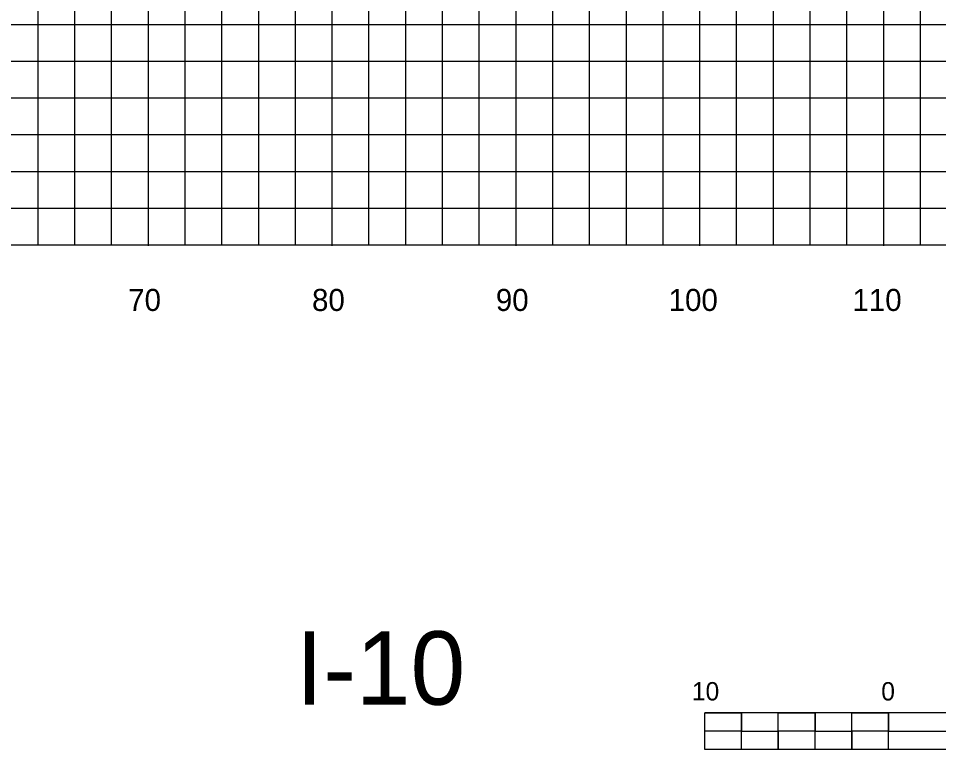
# Model space of a CAD drawing. Extents: x 2193008 to 2198143, y 1236112 to 1237864.
# Drawn here: x 2195451.7 to 2195501.8, y 1237135.6 to 1237175.4 of the extents above; entities that cross this region are included whole.
import ezdxf

# ---------------------------------------------------------------- set-up
doc = ezdxf.new("R2010")
doc.units = 0
for name, color, linetype in [('60', 7, 'Continuous'), ('Level 1', 7, 'Continuous'), ('Level 33', 7, 'Continuous'), ('LIMT-CSLINE', 7, 'Continuous'), ('M-ROADS', 7, 'Continuous')]:
    doc.layers.add(name, color=color, linetype=linetype)

msp = doc.modelspace()

# ---------------------------------------------------------------- linework, layer by layer
at = {"layer": '60'}
for p, q in [((2195388.783, 1237163.106), (2195518.783, 1237163.106)), ((2195458.783, 1237163.046), (2195458.783, 1237163.106)), ((2195468.783, 1237163.046), (2195468.783, 1237163.106)), ((2195478.783, 1237163.046), (2195478.783, 1237163.106)), ((2195488.783, 1237163.046), (2195488.783, 1237163.106)), ((2195498.783, 1237163.046), (2195498.783, 1237163.106))]:
    msp.add_line(p, q, dxfattribs=at)
at = {"layer": 'Level 1'}
for p, q in [((2195519.051, 1237137.63), (2195489.051, 1237137.63)), ((2195489.051, 1237135.63), (2195489.051, 1237137.63)), ((2195491.051, 1237136.63), (2195491.051, 1237137.63)), ((2195495.051, 1237136.63), (2195495.051, 1237137.63)), ((2195499.051, 1237136.63), (2195499.051, 1237137.63)), ((2195499.051, 1237135.63), (2195499.051, 1237137.63)), ((2195491.051, 1237136.63), (2195489.051, 1237136.63)), ((2195493.051, 1237135.63), (2195493.051, 1237136.63)), ((2195495.051, 1237136.63), (2195493.051, 1237136.63)), ((2195497.051, 1237135.63), (2195497.051, 1237136.63)), ((2195499.051, 1237136.63), (2195497.051, 1237136.63)), ((2195519.051, 1237135.63), (2195489.051, 1237135.63)), ((2195493.051, 1237135.63), (2195491.051, 1237135.63)), ((2195497.051, 1237135.63), (2195495.051, 1237135.63)), ((2195504.051, 1237135.63), (2195499.051, 1237135.63))]:
    msp.add_line(p, q, dxfattribs=at)
for points in [[(2195489.051, 1237137.63), (2195491.051, 1237137.63), (2195491.051, 1237136.63), (2195489.051, 1237136.63)], [(2195493.051, 1237137.63), (2195495.051, 1237137.63), (2195495.051, 1237136.63), (2195493.051, 1237136.63)], [(2195497.051, 1237137.63), (2195499.051, 1237137.63), (2195499.051, 1237136.63), (2195497.051, 1237136.63)], [(2195491.051, 1237136.63), (2195493.051, 1237136.63), (2195493.051, 1237135.63), (2195491.051, 1237135.63)], [(2195495.051, 1237136.63), (2195497.051, 1237136.63), (2195497.051, 1237135.63), (2195495.051, 1237135.63)], [(2195499.051, 1237136.63), (2195504.051, 1237136.63), (2195504.051, 1237135.63), (2195499.051, 1237135.63)]]:
    msp.add_lwpolyline(points, close=True, dxfattribs=at)
at = {"layer": 'M-ROADS'}
for p, q in [((2195452.783, 1237163.106), (2195452.783, 1237223.106)), ((2195454.783, 1237163.106), (2195454.783, 1237223.106)), ((2195456.783, 1237163.106), (2195456.783, 1237223.106)), ((2195458.783, 1237163.106), (2195458.783, 1237223.106)), ((2195460.783, 1237163.106), (2195460.783, 1237223.106)), ((2195462.783, 1237163.106), (2195462.783, 1237223.106)), ((2195464.783, 1237163.106), (2195464.783, 1237223.106)), ((2195466.783, 1237163.106), (2195466.783, 1237223.106)), ((2195468.783, 1237163.106), (2195468.783, 1237223.106)), ((2195470.783, 1237163.106), (2195470.783, 1237223.106)), ((2195472.783, 1237163.106), (2195472.783, 1237223.106)), ((2195474.783, 1237163.106), (2195474.783, 1237223.106)), ((2195476.783, 1237163.106), (2195476.783, 1237223.106)), ((2195478.783, 1237163.106), (2195478.783, 1237223.106)), ((2195480.783, 1237163.106), (2195480.783, 1237223.106)), ((2195482.783, 1237163.106), (2195482.783, 1237223.106)), ((2195484.783, 1237163.106), (2195484.783, 1237223.106)), ((2195486.783, 1237163.106), (2195486.783, 1237223.106)), ((2195488.783, 1237163.106), (2195488.783, 1237223.106)), ((2195490.783, 1237163.106), (2195490.783, 1237223.106)), ((2195492.783, 1237163.106), (2195492.783, 1237223.106)), ((2195494.783, 1237163.106), (2195494.783, 1237223.106)), ((2195496.783, 1237163.106), (2195496.783, 1237223.106)), ((2195498.783, 1237163.106), (2195498.783, 1237223.106)), ((2195500.783, 1237163.106), (2195500.783, 1237223.106)), ((2195388.783, 1237175.106), (2195518.783, 1237175.106)), ((2195388.783, 1237173.106), (2195518.783, 1237173.106)), ((2195388.783, 1237171.106), (2195518.783, 1237171.106)), ((2195388.783, 1237169.106), (2195518.783, 1237169.106)), ((2195388.783, 1237167.106), (2195518.783, 1237167.106)), ((2195388.783, 1237165.106), (2195518.783, 1237165.106)), ((2195388.783, 1237163.106), (2195518.783, 1237163.106))]:
    msp.add_line(p, q, dxfattribs=at)

# ---------------------------------------------------------------- texts
at = {"layer": 'Level 1'}
for s, height, p in [('10', 0.9991, (2195488.351, 1237138.305)), ('0', 1, (2195498.651, 1237138.304))]:
    msp.add_text(s, height=height, rotation=0.0572, dxfattribs=at).set_placement(p)
at = {"layer": 'Level 33'}
msp.add_text('I-10', height=3.9977, rotation=360, dxfattribs=at).set_placement((2195466.808, 1237138.073))
at = {"layer": 'LIMT-CSLINE'}
for s, p in [('70', (2195457.683, 1237159.506)), ('80', (2195467.683, 1237159.506)), ('90', (2195477.683, 1237159.506)), ('100', (2195487.083, 1237159.506)), ('110', (2195497.083, 1237159.506))]:
    msp.add_text(s, height=1.2, dxfattribs=at).set_placement(p)

doc.saveas('drawing.dxf')
